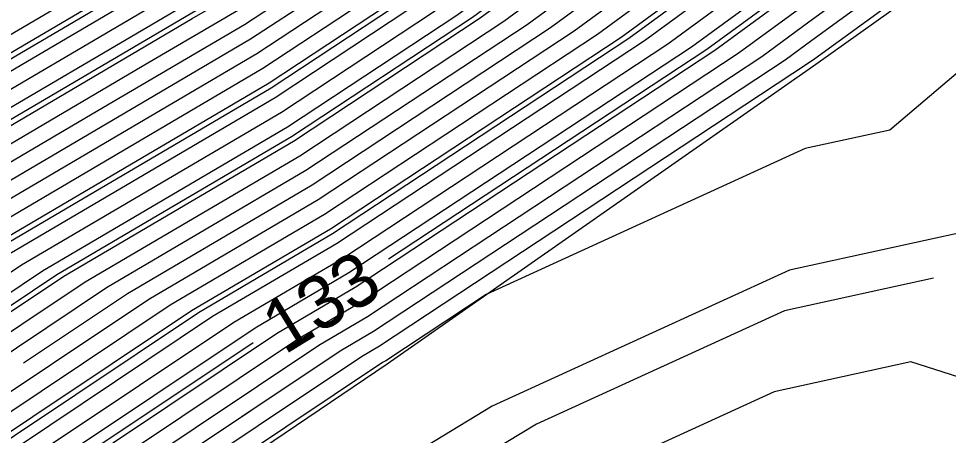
# Model space of a CAD drawing. Extents: x 2354170 to 2357230, y 866100 to 868290.
# Drawn here: x 2355862.12 to 2355897.14, y 866772.97 to 866788.69 of the extents above; entities that cross this region are included whole.
import ezdxf

# ---------------------------------------------------------------- set-up
doc = ezdxf.new("R2010")
doc.units = 0
for name, color, linetype in [('Default', 7, 'Continuous'), ('DTM Contours Major', 7, 'Continuous'), ('DTM Contours Minor', 7, 'Continuous'), ('DTM Contours Minor Text', 7, 'Continuous'), ('PH Exist DTM Breakline', 7, 'Continuous')]:
    doc.layers.add(name, color=color, linetype=linetype)

msp = doc.modelspace()

# ---------------------------------------------------------------- linework, layer by layer
at = {"layer": 'Default'}
for points in [[(2355852.386, 866781.471), (2355852.419, 866781.493), (2355857.539, 866784.889), (2355866.622, 866790.237), (2355870.858, 866793.092), (2355884.019, 866802.718), (2355885.033, 866803.415), (2355894.18, 866809.701), (2355900.177, 866813.821), (2355909.845, 866820.117), (2355910.11, 866820.304), (2355926.941, 866833.201), (2355934.535, 866838.379)], [(2355944.561, 866832.476), (2355944.096, 866832.161), (2355939.445, 866829.099), (2355930.386, 866822.949), (2355923.58, 866817.63), (2355909.403, 866807.605), (2355904.556, 866804.413), (2355897.559, 866799.597), (2355890.857, 866794.721), (2355882.157, 866788.336), (2355873.172, 866782.406), (2355866.227, 866778.318), (2355862.304, 866775.697)], [(2355940.021, 866831.736), (2355936.453, 866829.387), (2355930.258, 866825.182), (2355921.142, 866818.056), (2355909.507, 866809.829), (2355903.41, 866805.815), (2355894.61, 866799.757), (2355890.516, 866796.778), (2355879.508, 866788.7), (2355872.478, 866784.06), (2355863.827, 866778.968), (2355859.838, 866776.302), (2355857.767, 866774.973)], [(2355836.264, 866767.185), (2355843.155, 866772.42), (2355851.72, 866778.201), (2355858.602, 866782.766), (2355868.662, 866788.689), (2355870.164, 866789.573), (2355870.679, 866789.912), (2355872.578, 866791.306), (2355886.586, 866801.551), (2355887.164, 866801.948), (2355898.801, 866809.946), (2355900.022, 866810.784), (2355902.133, 866812.159), (2355909.853, 866817.242), (2355913.014, 866819.478), (2355918.587, 866823.834)], [(2355838.788, 866766.813), (2355845.212, 866771.693), (2355851.196, 866775.732), (2355859.398, 866781.173), (2355863.649, 866783.676), (2355870.858, 866787.919), (2355873.327, 866789.549), (2355882.444, 866796.24), (2355888.511, 866800.677), (2355888.761, 866800.848), (2355895.35, 866805.376), (2355900.737, 866809.085), (2355909.749, 866815.018), (2355915.453, 866819.052), (2355921.106, 866823.47)], [(2355841.313, 866766.441), (2355847.269, 866770.966), (2355850.672, 866773.264), (2355858.291, 866778.317), (2355859.957, 866779.387), (2355860.626, 866779.834), (2355871.552, 866786.265), (2355875.976, 866789.185), (2355890.062, 866799.522), (2355890.678, 866799.97), (2355901.883, 866807.683), (2355909.645, 866812.794), (2355917.891, 866818.625), (2355923.625, 866823.107)], [(2355956.299, 866822.242), (2355948.968, 866814.751), (2355940.505, 866811.604), (2355938.495, 866811.035), (2355930.227, 866805.149), (2355913.96, 866802.942), (2355909.022, 866799.45), (2355908.756, 866799.275), (2355908.372, 866799.011), (2355892.106, 866787.175), (2355891.87, 866787.002), (2355875.717, 866776.341), (2355875.03, 866775.936), (2355859.419, 866765.504), (2355858.526, 866764.931), (2355845.169, 866755.218), (2355842.867, 866753.448), (2355827.792, 866742.709)], [(2355958.634, 866820.826), (2355949.635, 866811.631), (2355945.271, 866810.008), (2355940.453, 866807.804), (2355930.015, 866799.992), (2355929.982, 866799.964), (2355929.879, 866799.905), (2355912.21, 866796.355), (2355906.982, 866794.732), (2355894.935, 866784.486), (2355891.736, 866783.785), (2355879.731, 866778.286), (2355875.949, 866775.79), (2355875.83, 866775.72), (2355859.389, 866764.733), (2355859.134, 866764.57), (2355844.826, 866754.165), (2355843.485, 866753.134), (2355827.687, 866741.88)], [(2355831.477, 866767.363), (2355839.728, 866773.631), (2355852.593, 866782.315), (2355857.274, 866785.42), (2355865.576, 866790.308), (2355871.131, 866794.053), (2355883.377, 866803.009), (2355884.501, 866803.781), (2355893.025, 866809.639), (2355900.216, 866814.58), (2355909.337, 866820.519)], [(2355830.506, 866759.74), (2355832.479, 866761.257), (2355845.898, 866771.451), (2355851.022, 866774.91), (2355859.664, 866780.642), (2355861.978, 866782.005), (2355871.09, 866787.368), (2355874.21, 866789.427), (2355885.733, 866797.884), (2355889.153, 866800.385), (2355889.294, 866800.482), (2355893.007, 866803.034), (2355901.119, 866808.617), (2355909.714, 866814.277), (2355916.265, 866818.909)], [(2355831.124, 866759.426), (2355835.417, 866762.726), (2355846.583, 866771.209), (2355850.847, 866774.087), (2355859.93, 866780.111), (2355860.307, 866780.334), (2355871.321, 866786.816), (2355875.093, 866789.306), (2355889.022, 866799.528), (2355889.795, 866800.093), (2355889.826, 866800.115), (2355890.665, 866800.692), (2355901.501, 866808.15), (2355909.68, 866813.536), (2355917.078, 866818.767)], [(2355829.472, 866755.984), (2355832.978, 866758.482), (2355844.232, 866767.133), (2355848.64, 866770.482), (2355850.323, 866771.618), (2355854.091, 866774.117), (2355859.897, 866777.845), (2355862.226, 866779.401), (2355872.015, 866785.162), (2355877.742, 866788.942), (2355890.289, 866798.15), (2355892.644, 866799.864), (2355902.646, 866806.749), (2355909.576, 866811.312), (2355919.516, 866818.341)], [(2355829.577, 866756.813), (2355832.36, 866758.796), (2355841.294, 866765.664), (2355847.954, 866770.724), (2355850.498, 866772.441), (2355856.191, 866776.217), (2355859.927, 866778.616), (2355861.426, 866779.617), (2355871.784, 866785.714), (2355876.859, 866789.063), (2355890.176, 866798.836), (2355891.661, 866799.917), (2355902.264, 866807.216), (2355909.61, 866812.053), (2355918.704, 866818.483)], [(2355831.11, 866765.558), (2355841.099, 866773.147), (2355852.244, 866780.67), (2355857.805, 866784.358), (2355867.668, 866790.165), (2355870.585, 866792.132), (2355884.661, 866802.426), (2355885.566, 866803.048), (2355895.335, 866809.762), (2355900.138, 866813.062), (2355908.444, 866818.47)], [(2355921.954, 866817.914), (2355909.472, 866809.088), (2355903.792, 866805.348), (2355895.593, 866799.704), (2355890.63, 866796.092), (2355880.391, 866788.578), (2355872.709, 866783.508), (2355864.627, 866778.751), (2355859.808, 866775.531), (2355850.616, 866769.631), (2355849.624, 866768.909), (2355834.833, 866757.538), (2355829.157, 866753.495)], [(2355829.367, 866755.154), (2355833.597, 866758.167), (2355847.17, 866768.602), (2355849.325, 866770.24), (2355850.148, 866770.795), (2355851.991, 866772.017), (2355859.868, 866777.073), (2355863.026, 866779.184), (2355872.247, 866784.611), (2355878.625, 866788.821), (2355890.403, 866797.464), (2355893.627, 866799.811), (2355903.028, 866806.282), (2355909.541, 866810.57), (2355920.329, 866818.199)], [(2355830.743, 866763.753), (2355842.47, 866772.662), (2355851.895, 866779.024), (2355858.336, 866783.297), (2355869.761, 866790.023), (2355870.039, 866790.21), (2355885.944, 866801.843), (2355886.631, 866802.315), (2355897.646, 866809.884), (2355900.061, 866811.543), (2355904.237, 866814.263), (2355909.887, 866817.984)], [(2355922.767, 866817.772), (2355909.437, 866808.346), (2355904.174, 866804.881), (2355896.576, 866799.651), (2355890.743, 866795.406), (2355881.274, 866788.457), (2355872.941, 866782.957), (2355865.427, 866778.535), (2355859.778, 866774.759), (2355851.224, 866769.269), (2355849.281, 866767.856), (2355835.451, 866757.223), (2355829.052, 866752.665)], [(2355925.205, 866817.345), (2355909.334, 866806.122), (2355905.319, 866803.479), (2355899.525, 866799.491), (2355891.084, 866793.349), (2355883.923, 866788.093), (2355873.635, 866781.303), (2355867.828, 866777.885), (2355859.688, 866772.446), (2355853.05, 866768.185), (2355848.253, 866764.696), (2355837.305, 866756.28), (2355828.737, 866750.176)], [(2355924.393, 866817.488), (2355909.368, 866806.864), (2355904.937, 866803.946), (2355898.542, 866799.544), (2355890.97, 866794.035), (2355883.04, 866788.215), (2355873.404, 866781.854), (2355867.028, 866778.101), (2355859.718, 866773.217), (2355852.441, 866768.546), (2355848.596, 866765.75), (2355836.687, 866756.594), (2355828.842, 866751.006)], [(2355927.644, 866816.919), (2355909.23, 866803.898), (2355906.465, 866802.078), (2355902.474, 866799.331), (2355891.425, 866791.291), (2355886.572, 866787.729), (2355874.329, 866779.649), (2355870.228, 866777.235), (2355859.598, 866770.132), (2355854.875, 866767.1), (2355847.225, 866761.537), (2355839.159, 866755.336), (2355828.422, 866747.687)], [(2355926.831, 866817.061), (2355909.264, 866804.64), (2355906.083, 866802.545), (2355901.491, 866799.384), (2355891.311, 866791.977), (2355885.689, 866787.851), (2355874.098, 866780.2), (2355869.428, 866777.452), (2355859.628, 866770.903), (2355854.267, 866767.462), (2355847.568, 866762.59), (2355838.541, 866755.65), (2355828.527, 866748.517)], [(2355946.036, 866817.029), (2355941.763, 866815.44), (2355934.921, 866813.502), (2355930.474, 866810.336), (2355921.725, 866809.149), (2355909.057, 866800.192), (2355908.374, 866799.742), (2355907.389, 866799.064), (2355891.992, 866787.861), (2355890.987, 866787.123), (2355875.486, 866776.892), (2355874.23, 866776.153), (2355860.765, 866767.155)], [(2355930.082, 866816.492), (2355909.126, 866801.674), (2355907.61, 866800.676), (2355905.423, 866799.171), (2355891.765, 866789.233), (2355889.221, 866787.366), (2355875.023, 866777.995), (2355872.629, 866776.586), (2355859.509, 866767.818), (2355856.701, 866766.016), (2355846.197, 866758.377), (2355841.013, 866754.392), (2355828.107, 866745.198)], [(2355928.456, 866816.777), (2355909.195, 866803.157), (2355906.847, 866801.611), (2355903.457, 866799.277), (2355891.538, 866790.605), (2355887.455, 866787.608), (2355874.561, 866779.098), (2355871.029, 866777.019), (2355859.568, 866769.361), (2355855.484, 866766.739), (2355846.882, 866760.484), (2355839.777, 866755.021), (2355828.317, 866746.858)], [(2355830.376, 866761.948), (2355843.841, 866772.178), (2355851.545, 866777.378), (2355858.867, 866782.235), (2355866.991, 866787.018), (2355870.396, 866789.022), (2355871.562, 866789.791), (2355875.867, 866792.951), (2355887.228, 866801.26), (2355887.696, 866801.582), (2355899.956, 866810.007), (2355899.983, 866810.025), (2355900.029, 866810.056), (2355909.818, 866816.501)], [(2355830.927, 866764.656), (2355841.784, 866772.904), (2355852.069, 866779.847), (2355858.071, 866783.828), (2355868.715, 866790.094), (2355870.312, 866791.171), (2355885.303, 866802.135), (2355886.099, 866802.681), (2355896.491, 866809.823), (2355900.1, 866812.303), (2355906.34, 866816.367)], [(2355830.192, 866761.045), (2355844.527, 866771.935), (2355851.371, 866776.555), (2355859.133, 866781.704), (2355865.32, 866785.347), (2355870.627, 866788.47), (2355872.445, 866789.67), (2355879.156, 866794.595), (2355887.869, 866800.968), (2355888.229, 866801.215), (2355897.692, 866807.719), (2355900.355, 866809.552), (2355909.784, 866815.76)], [(2355929.49, 866815.357), (2355909.091, 866800.933), (2355907.992, 866800.209), (2355906.406, 866799.117), (2355891.879, 866788.547), (2355890.104, 866787.244), (2355875.255, 866777.444), (2355873.429, 866776.369), (2355859.479, 866767.047), (2355857.309, 866765.654), (2355845.854, 866757.324), (2355841.631, 866754.077), (2355828.002, 866744.369)], [(2355962.294, 866802.287), (2355941.16, 866787.756), (2355939.882, 866786.879), (2355937.793, 866785.442), (2355939.184, 866786.677), (2355940.065, 866787.267), (2355955.548, 866799.714), (2355956.687, 866806.693), (2355947.069, 866802.543), (2355942.064, 866800.254), (2355937.115, 866796.549), (2355930.019, 866790.203), (2355924.508, 866787.074), (2355912.354, 866774.151), (2355906.02, 866772.454), (2355895.722, 866775.748), (2355890.569, 866774.62), (2355884.951, 866772.046), (2355877.992, 866767.832), (2355869.114, 866762.338), (2355859.705, 866756.602), (2355849.18, 866751.864), (2355845.695, 866749.66), (2355831.501, 866740.465)], [(2355906.582, 866803.592), (2355905.701, 866803.012), (2355900.508, 866799.437), (2355891.197, 866792.663), (2355884.806, 866787.972), (2355873.866, 866780.752), (2355868.628, 866777.668), (2355859.658, 866771.674), (2355853.658, 866767.823), (2355847.91, 866763.643), (2355837.923, 866755.965), (2355828.632, 866749.347), (2355824.374, 866746.759)], [(2355905.357, 866799.855), (2355904.44, 866799.224), (2355891.652, 866789.919), (2355888.338, 866787.487), (2355874.792, 866778.546), (2355871.829, 866776.802), (2355859.538, 866768.589), (2355856.092, 866766.377), (2355846.54, 866759.431), (2355840.395, 866754.707), (2355828.212, 866746.028), (2355824.809, 866743.96), (2355823.259, 866742.838)], [(2355912.218, 866786.342), (2355901.395, 866782.981), (2355898.963, 866780.912), (2355891.152, 866779.203), (2355879.952, 866774.072), (2355876.878, 866772.21), (2355863.033, 866763.642), (2355859.5, 866761.488), (2355850.318, 866757.354), (2355844.483, 866753.112), (2355844.103, 866752.819), (2355827.582, 866741.05), (2355827.279, 866740.866), (2355825.057, 866739.257)]]:
    msp.add_lwpolyline(points, dxfattribs=at)
at = {"layer": 'DTM Contours Major'}
for points in [[(2355852.459, 866781.283), (2355857.628, 866784.712), (2355866.971, 866790.213), (2355870.767, 866792.772), (2355884.233, 866802.621), (2355885.211, 866803.292), (2355894.565, 866809.721), (2355900.164, 866813.568), (2355909.847, 866819.873), (2355909.98, 866819.961), (2355910.034, 866819.999), (2355910.16, 866820.097), (2355927.076, 866833.059), (2355934.605, 866838.193)], [(2355944.561, 866832.476), (2355944.096, 866832.161), (2355939.445, 866829.099), (2355930.386, 866822.949), (2355923.58, 866817.63), (2355909.403, 866807.605), (2355904.556, 866804.413), (2355897.559, 866799.597), (2355890.857, 866794.721), (2355882.157, 866788.336), (2355873.172, 866782.406), (2355866.227, 866778.318), (2355862.304, 866775.697)]]:
    msp.add_lwpolyline(points, dxfattribs=at)
at = {"layer": 'DTM Contours Minor'}
for points in [[(2355971.17, 866847.971), (2355961.905, 866841.702), (2355959.186, 866839.677), (2355957.288, 866838.566), (2355945.073, 866830.296), (2355942.77, 866828.78), (2355930.527, 866820.469), (2355926.289, 866817.156), (2355909.287, 866805.134), (2355905.828, 866802.856), (2355900.836, 866799.42), (2355891.235, 866792.434), (2355885.101, 866787.932), (2355873.943, 866780.568), (2355868.895, 866777.596), (2355859.648, 866771.417), (2355853.861, 866767.703), (2355847.796, 866763.292), (2355838.129, 866755.86), (2355828.597, 866749.07), (2355823.299, 866745.851), (2355814.388, 866739.399), (2355806.888, 866734.053)], [(2355829.297, 866754.601), (2355834.009, 866757.958), (2355849.129, 866769.582), (2355849.782, 866770.078), (2355850.032, 866770.247), (2355850.591, 866770.617), (2355859.848, 866776.559), (2355863.56, 866779.04), (2355872.401, 866784.243), (2355879.214, 866788.74), (2355890.478, 866797.007), (2355894.282, 866799.775), (2355903.283, 866805.97), (2355909.518, 866810.076), (2355920.871, 866818.104), (2355930.244, 866825.43), (2355936.12, 866829.419), (2355943.118, 866834.026), (2355945.676, 866835.758)], [(2355830.621, 866763.151), (2355842.927, 866772.501), (2355851.778, 866778.475), (2355858.513, 866782.943), (2355869.219, 866789.246), (2355870.087, 866789.757), (2355870.384, 866789.953), (2355871.482, 866790.758), (2355886.372, 866801.649), (2355886.986, 866802.07), (2355898.416, 866809.925), (2355900.035, 866811.037), (2355902.834, 866812.86), (2355909.864, 866817.49), (2355912.743, 866819.525), (2355913.58, 866820.179)], [(2355830.009, 866760.143), (2355845.212, 866771.693), (2355851.196, 866775.732), (2355859.398, 866781.173), (2355863.649, 866783.676), (2355870.858, 866787.919), (2355873.327, 866789.549), (2355882.444, 866796.24), (2355888.511, 866800.677), (2355888.761, 866800.848), (2355895.35, 866805.376), (2355900.737, 866809.085), (2355909.749, 866815.018), (2355915.453, 866819.052), (2355916.379, 866819.775)], [(2355829.647, 866757.367), (2355831.948, 866759.006), (2355839.335, 866764.685), (2355847.497, 866770.886), (2355850.614, 866772.99), (2355857.591, 866777.617), (2355859.947, 866779.13), (2355860.892, 866779.761), (2355871.63, 866786.081), (2355876.271, 866789.144), (2355890.1, 866799.294), (2355891.006, 866799.953), (2355902.01, 866807.528), (2355909.634, 866812.547), (2355918.162, 866818.578), (2355919.179, 866819.373)], [(2355928.998, 866816.682), (2355909.172, 866802.663), (2355907.101, 866801.299), (2355904.112, 866799.242), (2355891.614, 866790.147), (2355888.044, 866787.527), (2355876.056, 866779.615)], [(2355942.287, 866815.635), (2355941.763, 866815.44), (2355934.921, 866813.502), (2355930.474, 866810.336), (2355921.725, 866809.149), (2355909.057, 866800.192), (2355908.374, 866799.742), (2355907.389, 866799.064), (2355891.992, 866787.861), (2355890.987, 866787.123), (2355875.486, 866776.892), (2355874.23, 866776.153), (2355859.449, 866766.276), (2355857.917, 866765.293), (2355845.511, 866756.271), (2355842.249, 866753.763), (2355827.897, 866743.539), (2355826.044, 866742.413), (2355809.763, 866730.625), (2355806.184, 866728.075), (2355805.126, 866727.196), (2355790.209, 866716.087), (2355787.694, 866714.579), (2355776.225, 866706.635)], [(2355896.578, 866778.905), (2355890.958, 866777.675), (2355881.619, 866773.397), (2355877.249, 866770.751), (2355865.06, 866763.207), (2355859.568, 866759.859), (2355845.296, 866753.434), (2355844.369, 866752.761), (2355844.309, 866752.714), (2355827.547, 866740.774), (2355827.416, 866740.694), (2355819.403, 866734.893), (2355811.598, 866727.293), (2355809.712, 866725.62), (2355807.958, 866724.849), (2355802.349, 866722.436), (2355790.253, 866713.428), (2355789.755, 866713.129), (2355774.267, 866702.402)], [(2355870.951, 866776.466), (2355859.548, 866768.846), (2355855.889, 866766.498), (2355846.654, 866759.782), (2355840.189, 866754.811), (2355828.247, 866746.305), (2355824.672, 866744.132), (2355812.076, 866735.012), (2355804.479, 866729.598), (2355802.233, 866727.733), (2355790.165, 866718.747), (2355785.634, 866716.029), (2355776.676, 866709.824), (2355771.748, 866706.2), (2355767.042, 866702.724), (2355753.344, 866692.604), (2355740.716, 866684.184), (2355735.202, 866680.006), (2355734.942, 866679.81), (2355726.29, 866672.533), (2355721.189, 866668.752), (2355716.525, 866665.499), (2355708.727, 866659.677)]]:
    msp.add_lwpolyline(points, dxfattribs=at)
at = {"layer": 'PH Exist DTM Breakline'}
msp.add_lwpolyline([(2355727.238, 866668.155), (2355738.903, 866677.519), (2355755.48, 866687.825), (2355773.901, 866701.274), (2355790.264, 866712.771), (2355807.703, 866726.718), (2355827.52, 866740.564), (2355844.348, 866752.694), (2355859.377, 866764.426), (2355875.997, 866775.675), (2355892.14, 866786.965), (2355909, 866798.977), (2355930.762, 866816.374), (2355946.032, 866828.466), (2355960.407, 866838.306)], dxfattribs=at)

# ---------------------------------------------------------------- texts
at = {"layer": 'DTM Contours Minor Text'}
msp.add_text('133', height=2, rotation=31.6694, dxfattribs=at).set_placement((2355872.129, 866775.994))

doc.saveas('drawing.dxf')
